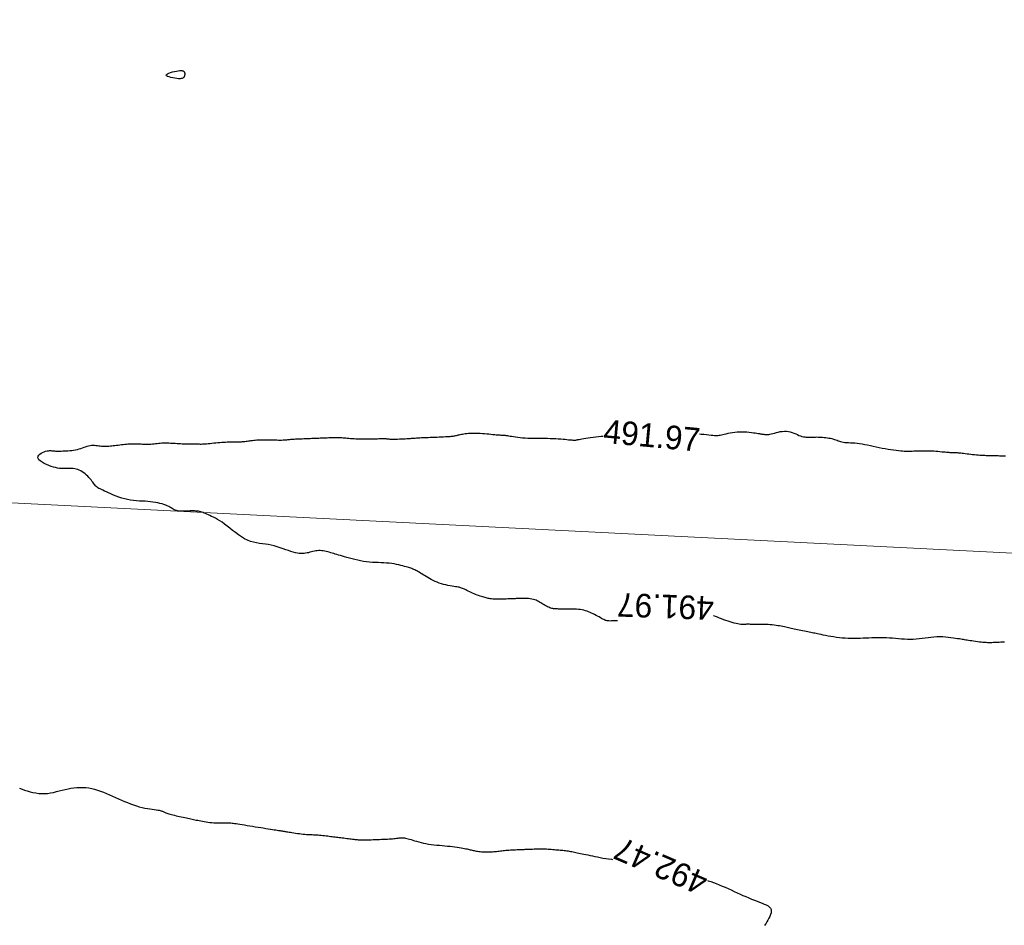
# Model space of a CAD drawing. Header units: millimetres. Extents: x 32690613 to 32693367, y 5343692 to 5344708.
# Tile 550 of 656: x 32692619 to 32692661, y 5344375 to 5344413. Entities that reach past the tile are written whole.
import ezdxf
from ezdxf.enums import TextEntityAlignment as Align

# ---------------------------------------------------------------- set-up
doc = ezdxf.new("R2010")
doc.units = ezdxf.units.MM
doc.header["$LTSCALE"] = 20
doc.layers.get('0').update_dxf_attribs({"lineweight": 18})
doc.layers.get('Defpoints').update_dxf_attribs({"color": 11, "lineweight": 18})
doc.layers.add('02-DGM_HL_492.00', color=82, linetype='Continuous')
doc.layers.add('02-DGM_HL_492.50', color=92, linetype='Continuous')

# ---------------------------------------------------------------- blocks, each defined once
blk = doc.blocks.new('A$C78070446')
blk.add_line((4469498.77, 5342951.42), (4470248.353, 5342884.169))

msp = doc.modelspace()

# ---------------------------------------------------------------- linework, layer by layer
at = {"layer": '02-DGM_HL_492.00', "elevation": 492, "flags": 128}
for points in [[(32692644.621, 5344387.956), (32692644.585, 5344387.954), (32692644.503, 5344387.951), (32692644.427, 5344387.949), (32692644.359, 5344387.948), (32692644.302, 5344387.947), (32692644.254, 5344387.948), (32692644.212, 5344387.951), (32692644.176, 5344387.956), (32692644.142, 5344387.963), (32692644.109, 5344387.974), (32692644.074, 5344387.988), (32692644.035, 5344388.007), (32692643.991, 5344388.03), (32692643.943, 5344388.056), (32692643.89, 5344388.086), (32692643.833, 5344388.118), (32692643.773, 5344388.151), (32692643.712, 5344388.185), (32692643.649, 5344388.219), (32692643.585, 5344388.251), (32692643.521, 5344388.282), (32692643.457, 5344388.311), (32692643.392, 5344388.337), (32692643.326, 5344388.361), (32692643.258, 5344388.383), (32692643.189, 5344388.401), (32692643.117, 5344388.416), (32692643.042, 5344388.429), (32692642.964, 5344388.437), (32692642.884, 5344388.443), (32692642.804, 5344388.447), (32692642.724, 5344388.448), (32692642.646, 5344388.448), (32692642.57, 5344388.448), (32692642.499, 5344388.447), (32692642.434, 5344388.446), (32692642.374, 5344388.447), (32692642.321, 5344388.447), (32692642.272, 5344388.449), (32692642.229, 5344388.45), (32692642.188, 5344388.452), (32692642.151, 5344388.454), (32692642.116, 5344388.455), (32692642.082, 5344388.457), (32692642.048, 5344388.457), (32692642.015, 5344388.458), (32692641.982, 5344388.459), (32692641.948, 5344388.462), (32692641.913, 5344388.466), (32692641.876, 5344388.472), (32692641.837, 5344388.481), (32692641.796, 5344388.493), (32692641.753, 5344388.509), (32692641.707, 5344388.528), (32692641.659, 5344388.55), (32692641.611, 5344388.574), (32692641.561, 5344388.601), (32692641.511, 5344388.629), (32692641.462, 5344388.657), (32692641.413, 5344388.687), (32692641.366, 5344388.716), (32692641.319, 5344388.745), (32692641.271, 5344388.773), (32692641.221, 5344388.799), (32692641.169, 5344388.823), (32692641.114, 5344388.845), (32692641.054, 5344388.864), (32692640.989, 5344388.879), (32692640.918, 5344388.89), (32692640.842, 5344388.897), (32692640.764, 5344388.901), (32692640.684, 5344388.903), (32692640.605, 5344388.903), (32692640.529, 5344388.902), (32692640.457, 5344388.899), (32692640.391, 5344388.897), (32692640.332, 5344388.895), (32692640.279, 5344388.892), (32692640.23, 5344388.891), (32692640.182, 5344388.889), (32692640.135, 5344388.887), (32692640.086, 5344388.885), (32692640.033, 5344388.883), (32692639.974, 5344388.881), (32692639.908, 5344388.878), (32692639.836, 5344388.875), (32692639.76, 5344388.873), (32692639.683, 5344388.871), (32692639.605, 5344388.87), (32692639.529, 5344388.869), (32692639.457, 5344388.87), (32692639.391, 5344388.872), (32692639.332, 5344388.875), (32692639.279, 5344388.88), (32692639.231, 5344388.887), (32692639.187, 5344388.895), (32692639.144, 5344388.904), (32692639.102, 5344388.915), (32692639.059, 5344388.927), (32692639.013, 5344388.94), (32692638.963, 5344388.955), (32692638.911, 5344388.97), (32692638.855, 5344388.987), (32692638.797, 5344389.006), (32692638.736, 5344389.026), (32692638.674, 5344389.048), (32692638.611, 5344389.072), (32692638.548, 5344389.097), (32692638.484, 5344389.125), (32692638.422, 5344389.154), (32692638.36, 5344389.183), (32692638.3, 5344389.213), (32692638.243, 5344389.241), (32692638.19, 5344389.268), (32692638.14, 5344389.292), (32692638.095, 5344389.313), (32692638.055, 5344389.33), (32692638.018, 5344389.344), (32692637.983, 5344389.356), (32692637.947, 5344389.366), (32692637.908, 5344389.374), (32692637.865, 5344389.382), (32692637.816, 5344389.391), (32692637.758, 5344389.4), (32692637.69, 5344389.411), (32692637.613, 5344389.424), (32692637.53, 5344389.439), (32692637.441, 5344389.456), (32692637.348, 5344389.477), (32692637.254, 5344389.5), (32692637.16, 5344389.526), (32692637.068, 5344389.557), (32692636.979, 5344389.59), (32692636.893, 5344389.627), (32692636.811, 5344389.666), (32692636.732, 5344389.707), (32692636.656, 5344389.748), (32692636.584, 5344389.79), (32692636.515, 5344389.831), (32692636.45, 5344389.871), (32692636.387, 5344389.91), (32692636.328, 5344389.946), (32692636.271, 5344389.98), (32692636.218, 5344390.012), (32692636.167, 5344390.041), (32692636.119, 5344390.068), (32692636.074, 5344390.092), (32692636.031, 5344390.114), (32692635.991, 5344390.133), (32692635.952, 5344390.15), (32692635.912, 5344390.165), (32692635.871, 5344390.179), (32692635.828, 5344390.194), (32692635.78, 5344390.208), (32692635.727, 5344390.224), (32692635.668, 5344390.241), (32692635.601, 5344390.261), (32692635.526, 5344390.282), (32692635.445, 5344390.303), (32692635.357, 5344390.325), (32692635.263, 5344390.345), (32692635.165, 5344390.364), (32692635.061, 5344390.381), (32692634.953, 5344390.394), (32692634.841, 5344390.404), (32692634.726, 5344390.41), (32692634.608, 5344390.415), (32692634.488, 5344390.419), (32692634.366, 5344390.424), (32692634.242, 5344390.431), (32692634.117, 5344390.44), (32692633.992, 5344390.454), (32692633.866, 5344390.472), (32692633.741, 5344390.495), (32692633.618, 5344390.521), (32692633.498, 5344390.549), (32692633.382, 5344390.579), (32692633.27, 5344390.609), (32692633.165, 5344390.639), (32692633.066, 5344390.668), (32692632.975, 5344390.694), (32692632.891, 5344390.719), (32692632.812, 5344390.741), (32692632.739, 5344390.763), (32692632.67, 5344390.783), (32692632.603, 5344390.802), (32692632.539, 5344390.821), (32692632.475, 5344390.839), (32692632.412, 5344390.858), (32692632.349, 5344390.875), (32692632.286, 5344390.892), (32692632.223, 5344390.906), (32692632.16, 5344390.918), (32692632.097, 5344390.926), (32692632.034, 5344390.931), (32692631.971, 5344390.931), (32692631.909, 5344390.926), (32692631.847, 5344390.917), (32692631.785, 5344390.904), (32692631.723, 5344390.89), (32692631.661, 5344390.874), (32692631.599, 5344390.858), (32692631.537, 5344390.842), (32692631.475, 5344390.828), (32692631.413, 5344390.817), (32692631.349, 5344390.808), (32692631.284, 5344390.804), (32692631.215, 5344390.804), (32692631.143, 5344390.809), (32692631.065, 5344390.82), (32692630.981, 5344390.837), (32692630.89, 5344390.861), (32692630.791, 5344390.892), (32692630.685, 5344390.928), (32692630.574, 5344390.969), (32692630.457, 5344391.011), (32692630.336, 5344391.052), (32692630.212, 5344391.092), (32692630.087, 5344391.128), (32692629.961, 5344391.158), (32692629.835, 5344391.181), (32692629.709, 5344391.199), (32692629.583, 5344391.215), (32692629.458, 5344391.232), (32692629.332, 5344391.253), (32692629.206, 5344391.281), (32692629.079, 5344391.319), (32692628.952, 5344391.369), (32692628.824, 5344391.434), (32692628.697, 5344391.511), (32692628.571, 5344391.597), (32692628.446, 5344391.69), (32692628.324, 5344391.785), (32692628.205, 5344391.879), (32692628.09, 5344391.97), (32692627.98, 5344392.054), (32692627.876, 5344392.128), (32692627.777, 5344392.193), (32692627.683, 5344392.25), (32692627.595, 5344392.299), (32692627.513, 5344392.342), (32692627.436, 5344392.38), (32692627.364, 5344392.414), (32692627.298, 5344392.444), (32692627.236, 5344392.472), (32692627.18, 5344392.497), (32692627.126, 5344392.519), (32692627.075, 5344392.539), (32692627.025, 5344392.557), (32692626.976, 5344392.572), (32692626.926, 5344392.584), (32692626.875, 5344392.594), (32692626.821, 5344392.601), (32692626.765, 5344392.606), (32692626.708, 5344392.609), (32692626.648, 5344392.61), (32692626.588, 5344392.609), (32692626.526, 5344392.608), (32692626.464, 5344392.606), (32692626.402, 5344392.604), (32692626.339, 5344392.601), (32692626.278, 5344392.599), (32692626.217, 5344392.598), (32692626.157, 5344392.599), (32692626.099, 5344392.602), (32692626.044, 5344392.607), (32692625.991, 5344392.615), (32692625.942, 5344392.627), (32692625.896, 5344392.643), (32692625.853, 5344392.662), (32692625.81, 5344392.684), (32692625.767, 5344392.709), (32692625.722, 5344392.736), (32692625.673, 5344392.763), (32692625.619, 5344392.792), (32692625.559, 5344392.821), (32692625.492, 5344392.849), (32692625.417, 5344392.877), (32692625.336, 5344392.904), (32692625.248, 5344392.929), (32692625.154, 5344392.951), (32692625.055, 5344392.971), (32692624.951, 5344392.988), (32692624.843, 5344393.001), (32692624.732, 5344393.011), (32692624.617, 5344393.018), (32692624.499, 5344393.024), (32692624.378, 5344393.03), (32692624.256, 5344393.038), (32692624.132, 5344393.05), (32692624.007, 5344393.066), (32692623.881, 5344393.089), (32692623.755, 5344393.119), (32692623.63, 5344393.155), (32692623.507, 5344393.196), (32692623.389, 5344393.24), (32692623.275, 5344393.285), (32692623.168, 5344393.331), (32692623.069, 5344393.374), (32692622.979, 5344393.415), (32692622.899, 5344393.451), (32692622.829, 5344393.483), (32692622.767, 5344393.513), (32692622.713, 5344393.54), (32692622.666, 5344393.566), (32692622.624, 5344393.593), (32692622.586, 5344393.62), (32692622.553, 5344393.648), (32692622.521, 5344393.68), (32692622.491, 5344393.714), (32692622.462, 5344393.75), (32692622.432, 5344393.79), (32692622.401, 5344393.832), (32692622.368, 5344393.876), (32692622.331, 5344393.923), (32692622.29, 5344393.972), (32692622.244, 5344394.023), (32692622.193, 5344394.076), (32692622.138, 5344394.128), (32692622.08, 5344394.179), (32692622.02, 5344394.227), (32692621.957, 5344394.272), (32692621.894, 5344394.311), (32692621.83, 5344394.343), (32692621.767, 5344394.368), (32692621.704, 5344394.386), (32692621.641, 5344394.399), (32692621.578, 5344394.406), (32692621.515, 5344394.41), (32692621.453, 5344394.41), (32692621.39, 5344394.409), (32692621.328, 5344394.407), (32692621.265, 5344394.405), (32692621.201, 5344394.403), (32692621.136, 5344394.404), (32692621.067, 5344394.407), (32692620.994, 5344394.414), (32692620.916, 5344394.426), (32692620.832, 5344394.443), (32692620.741, 5344394.467), (32692620.643, 5344394.498), (32692620.541, 5344394.536), (32692620.439, 5344394.579), (32692620.343, 5344394.625), (32692620.255, 5344394.675), (32692620.18, 5344394.727), (32692620.123, 5344394.779), (32692620.088, 5344394.831), (32692620.077, 5344394.881), (32692620.089, 5344394.929), (32692620.119, 5344394.975), (32692620.164, 5344395.016), (32692620.219, 5344395.054), (32692620.281, 5344395.087), (32692620.346, 5344395.114), (32692620.41, 5344395.135), (32692620.469, 5344395.15), (32692620.524, 5344395.159), (32692620.575, 5344395.164), (32692620.622, 5344395.165), (32692620.666, 5344395.163), (32692620.708, 5344395.159), (32692620.747, 5344395.154), (32692620.784, 5344395.15), (32692620.82, 5344395.147), (32692620.856, 5344395.145), (32692620.893, 5344395.144), (32692620.932, 5344395.144), (32692620.974, 5344395.144), (32692621.021, 5344395.146), (32692621.073, 5344395.147), (32692621.132, 5344395.15), (32692621.198, 5344395.152), (32692621.27, 5344395.156), (32692621.348, 5344395.16), (32692621.428, 5344395.167), (32692621.511, 5344395.175), (32692621.594, 5344395.185), (32692621.675, 5344395.199), (32692621.755, 5344395.216), (32692621.83, 5344395.236), (32692621.902, 5344395.259), (32692621.971, 5344395.283), (32692622.038, 5344395.308), (32692622.102, 5344395.331), (32692622.166, 5344395.352), (32692622.228, 5344395.37), (32692622.29, 5344395.383), (32692622.352, 5344395.39), (32692622.415, 5344395.393), (32692622.476, 5344395.391), (32692622.538, 5344395.387), (32692622.598, 5344395.381), (32692622.657, 5344395.373), (32692622.715, 5344395.366), (32692622.771, 5344395.36), (32692622.825, 5344395.355), (32692622.877, 5344395.352), (32692622.93, 5344395.351), (32692622.982, 5344395.351), (32692623.035, 5344395.353), (32692623.09, 5344395.357), (32692623.148, 5344395.361), (32692623.208, 5344395.368), (32692623.272, 5344395.375), (32692623.339, 5344395.383), (32692623.409, 5344395.392), (32692623.479, 5344395.401), (32692623.551, 5344395.411), (32692623.621, 5344395.42), (32692623.691, 5344395.428), (32692623.759, 5344395.435), (32692623.825, 5344395.442), (32692623.888, 5344395.447), (32692623.949, 5344395.451), (32692624.01, 5344395.454), (32692624.069, 5344395.456), (32692624.129, 5344395.456), (32692624.19, 5344395.456), (32692624.252, 5344395.455), (32692624.315, 5344395.452), (32692624.38, 5344395.449), (32692624.447, 5344395.446), (32692624.514, 5344395.443), (32692624.582, 5344395.441), (32692624.651, 5344395.439), (32692624.72, 5344395.439), (32692624.79, 5344395.441), (32692624.859, 5344395.445), (32692624.928, 5344395.45), (32692624.997, 5344395.457), (32692625.065, 5344395.464), (32692625.132, 5344395.471), (32692625.198, 5344395.478), (32692625.262, 5344395.484), (32692625.325, 5344395.489), (32692625.387, 5344395.492), (32692625.448, 5344395.494), (32692625.508, 5344395.494), (32692625.569, 5344395.493), (32692625.63, 5344395.49), (32692625.693, 5344395.487), (32692625.758, 5344395.484), (32692625.826, 5344395.48), (32692625.897, 5344395.475), (32692625.971, 5344395.471), (32692626.046, 5344395.466), (32692626.121, 5344395.462), (32692626.195, 5344395.458), (32692626.268, 5344395.455), (32692626.337, 5344395.452), (32692626.402, 5344395.45), (32692626.462, 5344395.449), (32692626.517, 5344395.448), (32692626.569, 5344395.448), (32692626.617, 5344395.448), (32692626.662, 5344395.448), (32692626.704, 5344395.449), (32692626.746, 5344395.449), (32692626.786, 5344395.448), (32692626.825, 5344395.448), (32692626.865, 5344395.447), (32692626.906, 5344395.446), (32692626.949, 5344395.445), (32692626.995, 5344395.445), (32692627.044, 5344395.446), (32692627.098, 5344395.448), (32692627.158, 5344395.451), (32692627.223, 5344395.457), (32692627.294, 5344395.463), (32692627.369, 5344395.471), (32692627.447, 5344395.479), (32692627.529, 5344395.488), (32692627.611, 5344395.496), (32692627.695, 5344395.505), (32692627.779, 5344395.513), (32692627.861, 5344395.519), (32692627.943, 5344395.525), (32692628.022, 5344395.53), (32692628.1, 5344395.534), (32692628.175, 5344395.537), (32692628.247, 5344395.539), (32692628.315, 5344395.541), (32692628.38, 5344395.542), (32692628.44, 5344395.542), (32692628.497, 5344395.542), (32692628.551, 5344395.542), (32692628.602, 5344395.542), (32692628.652, 5344395.542), (32692628.7, 5344395.543), (32692628.747, 5344395.545), (32692628.795, 5344395.549), (32692628.843, 5344395.554), (32692628.891, 5344395.56), (32692628.941, 5344395.567), (32692628.993, 5344395.574), (32692629.046, 5344395.582), (32692629.101, 5344395.59), (32692629.159, 5344395.598), (32692629.22, 5344395.605), (32692629.284, 5344395.611), (32692629.351, 5344395.616), (32692629.42, 5344395.62), (32692629.492, 5344395.624), (32692629.566, 5344395.626), (32692629.641, 5344395.627), (32692629.719, 5344395.628), (32692629.797, 5344395.627), (32692629.877, 5344395.626), (32692629.957, 5344395.624), (32692630.037, 5344395.621), (32692630.115, 5344395.618), (32692630.191, 5344395.616), (32692630.264, 5344395.614), (32692630.333, 5344395.613), (32692630.399, 5344395.613), (32692630.459, 5344395.615), (32692630.514, 5344395.618), (32692630.566, 5344395.621), (32692630.614, 5344395.626), (32692630.661, 5344395.631), (32692630.705, 5344395.636), (32692630.749, 5344395.641), (32692630.793, 5344395.645), (32692630.838, 5344395.649), (32692630.884, 5344395.653), (32692630.931, 5344395.656), (32692630.98, 5344395.659), (32692631.031, 5344395.661), (32692631.085, 5344395.664), (32692631.142, 5344395.666), (32692631.203, 5344395.668), (32692631.267, 5344395.671), (32692631.334, 5344395.673), (32692631.403, 5344395.676), (32692631.473, 5344395.679), (32692631.543, 5344395.682), (32692631.612, 5344395.684), (32692631.68, 5344395.687), (32692631.744, 5344395.689), (32692631.804, 5344395.692), (32692631.862, 5344395.694), (32692631.918, 5344395.696), (32692631.973, 5344395.698), (32692632.028, 5344395.701), (32692632.083, 5344395.703), (32692632.141, 5344395.705), (32692632.202, 5344395.707), (32692632.266, 5344395.71), (32692632.333, 5344395.712), (32692632.402, 5344395.715), (32692632.472, 5344395.717), (32692632.541, 5344395.719), (32692632.609, 5344395.72), (32692632.674, 5344395.721), (32692632.736, 5344395.721), (32692632.794, 5344395.721), (32692632.849, 5344395.719), (32692632.901, 5344395.717), (32692632.953, 5344395.714), (32692633.005, 5344395.711), (32692633.058, 5344395.706), (32692633.115, 5344395.702), (32692633.175, 5344395.697), (32692633.24, 5344395.691), (32692633.31, 5344395.685), (32692633.385, 5344395.68), (32692633.463, 5344395.674), (32692633.544, 5344395.669), (32692633.628, 5344395.665), (32692633.714, 5344395.661), (32692633.802, 5344395.659), (32692633.891, 5344395.658), (32692633.98, 5344395.658), (32692634.069, 5344395.659), (32692634.155, 5344395.66), (32692634.238, 5344395.663), (32692634.316, 5344395.665), (32692634.389, 5344395.668), (32692634.455, 5344395.67), (32692634.514, 5344395.673), (32692634.565, 5344395.674), (32692634.611, 5344395.676), (32692634.652, 5344395.677), (32692634.688, 5344395.677), (32692634.721, 5344395.677), (32692634.751, 5344395.676), (32692634.78, 5344395.675), (32692634.808, 5344395.672), (32692634.837, 5344395.669), (32692634.867, 5344395.666), (32692634.9, 5344395.663), (32692634.938, 5344395.659), (32692634.981, 5344395.657), (32692635.031, 5344395.655), (32692635.089, 5344395.653), (32692635.156, 5344395.653), (32692635.23, 5344395.654), (32692635.309, 5344395.656), (32692635.39, 5344395.658), (32692635.471, 5344395.661), (32692635.55, 5344395.665), (32692635.625, 5344395.668), (32692635.693, 5344395.672), (32692635.752, 5344395.676), (32692635.805, 5344395.68), (32692635.853, 5344395.684), (32692635.899, 5344395.688), (32692635.945, 5344395.692), (32692635.993, 5344395.695), (32692636.045, 5344395.699), (32692636.103, 5344395.703), (32692636.17, 5344395.707), (32692636.244, 5344395.711), (32692636.324, 5344395.715), (32692636.411, 5344395.718), (32692636.501, 5344395.722), (32692636.595, 5344395.726), (32692636.691, 5344395.73), (32692636.788, 5344395.734), (32692636.885, 5344395.737), (32692636.98, 5344395.741), (32692637.074, 5344395.745), (32692637.165, 5344395.749), (32692637.251, 5344395.753), (32692637.331, 5344395.757), (32692637.405, 5344395.761), (32692637.472, 5344395.765), (32692637.53, 5344395.769), (32692637.581, 5344395.774), (32692637.626, 5344395.778), (32692637.666, 5344395.784), (32692637.702, 5344395.789), (32692637.737, 5344395.796), (32692637.77, 5344395.803), (32692637.804, 5344395.81), (32692637.839, 5344395.819), (32692637.877, 5344395.829), (32692637.917, 5344395.838), (32692637.96, 5344395.848), (32692638.007, 5344395.858), (32692638.057, 5344395.868), (32692638.112, 5344395.877), (32692638.172, 5344395.885), (32692638.236, 5344395.892), (32692638.306, 5344395.898), (32692638.38, 5344395.902), (32692638.459, 5344395.906), (32692638.54, 5344395.907), (32692638.626, 5344395.907), (32692638.714, 5344395.905), (32692638.805, 5344395.901), (32692638.898, 5344395.896), (32692638.991, 5344395.889), (32692639.084, 5344395.88), (32692639.174, 5344395.871), (32692639.261, 5344395.862), (32692639.343, 5344395.854), (32692639.418, 5344395.846), (32692639.486, 5344395.839), (32692639.544, 5344395.834), (32692639.594, 5344395.83), (32692639.636, 5344395.828), (32692639.673, 5344395.826), (32692639.705, 5344395.825), (32692639.732, 5344395.824), (32692639.757, 5344395.824), (32692639.781, 5344395.823), (32692639.804, 5344395.821), (32692639.828, 5344395.819), (32692639.854, 5344395.816), (32692639.883, 5344395.812), (32692639.918, 5344395.807), (32692639.959, 5344395.801), (32692640.008, 5344395.793), (32692640.066, 5344395.784), (32692640.134, 5344395.773), (32692640.211, 5344395.761), (32692640.297, 5344395.749), (32692640.391, 5344395.736), (32692640.491, 5344395.724), (32692640.596, 5344395.713), (32692640.706, 5344395.704), (32692640.82, 5344395.697), (32692640.936, 5344395.692), (32692641.054, 5344395.689), (32692641.173, 5344395.688), (32692641.294, 5344395.688), (32692641.414, 5344395.688), (32692641.535, 5344395.688), (32692641.654, 5344395.687), (32692641.772, 5344395.685), (32692641.889, 5344395.681), (32692642.002, 5344395.675), (32692642.111, 5344395.668), (32692642.214, 5344395.66), (32692642.31, 5344395.652), (32692642.399, 5344395.644), (32692642.478, 5344395.636), (32692642.546, 5344395.629), (32692642.603, 5344395.623), (32692642.65, 5344395.618), (32692642.688, 5344395.615), (32692642.719, 5344395.612), (32692642.743, 5344395.61), (32692642.764, 5344395.609), (32692642.781, 5344395.609), (32692642.797, 5344395.609), (32692642.813, 5344395.61), (32692642.83, 5344395.612), (32692642.85, 5344395.614), (32692642.875, 5344395.618), (32692642.905, 5344395.623), (32692642.943, 5344395.63), (32692642.989, 5344395.638), (32692643.046, 5344395.649), (32692643.113, 5344395.661), (32692643.192, 5344395.675), (32692643.279, 5344395.69), (32692643.374, 5344395.706), (32692643.477, 5344395.722), (32692643.585, 5344395.737), (32692643.697, 5344395.752), (32692643.813, 5344395.765), (32692643.93, 5344395.776), (32692644.014, 5344395.783)], [(32692648.089, 5344395.87), (32692648.159, 5344395.866), (32692648.274, 5344395.856), (32692648.383, 5344395.845), (32692648.484, 5344395.833), (32692648.575, 5344395.823), (32692648.655, 5344395.814), (32692648.722, 5344395.808), (32692648.779, 5344395.805), (32692648.828, 5344395.805), (32692648.874, 5344395.808), (32692648.918, 5344395.813), (32692648.963, 5344395.822), (32692649.013, 5344395.833), (32692649.07, 5344395.847), (32692649.137, 5344395.863), (32692649.213, 5344395.88), (32692649.297, 5344395.898), (32692649.387, 5344395.916), (32692649.483, 5344395.932), (32692649.582, 5344395.946), (32692649.685, 5344395.957), (32692649.788, 5344395.964), (32692649.892, 5344395.965), (32692649.995, 5344395.962), (32692650.096, 5344395.956), (32692650.192, 5344395.947), (32692650.284, 5344395.937), (32692650.369, 5344395.925), (32692650.446, 5344395.914), (32692650.514, 5344395.903), (32692650.572, 5344395.894), (32692650.621, 5344395.886), (32692650.662, 5344395.879), (32692650.697, 5344395.874), (32692650.728, 5344395.869), (32692650.756, 5344395.864), (32692650.782, 5344395.86), (32692650.807, 5344395.856), (32692650.834, 5344395.852), (32692650.863, 5344395.848), (32692650.895, 5344395.845), (32692650.931, 5344395.845), (32692650.971, 5344395.846), (32692651.017, 5344395.851), (32692651.068, 5344395.859), (32692651.126, 5344395.871), (32692651.192, 5344395.888), (32692651.264, 5344395.909), (32692651.341, 5344395.93), (32692651.423, 5344395.951), (32692651.507, 5344395.969), (32692651.592, 5344395.982), (32692651.679, 5344395.989), (32692651.764, 5344395.988), (32692651.848, 5344395.977), (32692651.929, 5344395.958), (32692652.009, 5344395.933), (32692652.085, 5344395.904), (32692652.159, 5344395.872), (32692652.231, 5344395.841), (32692652.299, 5344395.811), (32692652.364, 5344395.786), (32692652.426, 5344395.767), (32692652.485, 5344395.752), (32692652.541, 5344395.743), (32692652.595, 5344395.737), (32692652.648, 5344395.734), (32692652.699, 5344395.734), (32692652.75, 5344395.735), (32692652.8, 5344395.737), (32692652.85, 5344395.738), (32692652.9, 5344395.74), (32692652.951, 5344395.742), (32692653.004, 5344395.742), (32692653.058, 5344395.743), (32692653.114, 5344395.742), (32692653.172, 5344395.74), (32692653.233, 5344395.737), (32692653.297, 5344395.732), (32692653.364, 5344395.726), (32692653.431, 5344395.719), (32692653.499, 5344395.71), (32692653.566, 5344395.699), (32692653.632, 5344395.687), (32692653.694, 5344395.673), (32692653.753, 5344395.657), (32692653.808, 5344395.64), (32692653.86, 5344395.621), (32692653.91, 5344395.602), (32692653.959, 5344395.584), (32692654.008, 5344395.566), (32692654.06, 5344395.549), (32692654.116, 5344395.535), (32692654.176, 5344395.523), (32692654.242, 5344395.515), (32692654.314, 5344395.509), (32692654.391, 5344395.504), (32692654.475, 5344395.5), (32692654.564, 5344395.495), (32692654.658, 5344395.488), (32692654.757, 5344395.479), (32692654.862, 5344395.467), (32692654.971, 5344395.45), (32692655.084, 5344395.43), (32692655.202, 5344395.407), (32692655.322, 5344395.381), (32692655.444, 5344395.355), (32692655.569, 5344395.328), (32692655.694, 5344395.301), (32692655.82, 5344395.276), (32692655.946, 5344395.253), (32692656.07, 5344395.232), (32692656.19, 5344395.213), (32692656.306, 5344395.196), (32692656.415, 5344395.182), (32692656.515, 5344395.169), (32692656.606, 5344395.159), (32692656.684, 5344395.151), (32692656.751, 5344395.145), (32692656.807, 5344395.142), (32692656.855, 5344395.14), (32692656.9, 5344395.139), (32692656.943, 5344395.14), (32692656.988, 5344395.142), (32692657.038, 5344395.145), (32692657.095, 5344395.148), (32692657.163, 5344395.151), (32692657.24, 5344395.154), (32692657.324, 5344395.157), (32692657.415, 5344395.16), (32692657.51, 5344395.161), (32692657.608, 5344395.162), (32692657.708, 5344395.161), (32692657.807, 5344395.159), (32692657.905, 5344395.155), (32692658.001, 5344395.149), (32692658.093, 5344395.143), (32692658.182, 5344395.136), (32692658.266, 5344395.128), (32692658.345, 5344395.12), (32692658.418, 5344395.113), (32692658.484, 5344395.107), (32692658.543, 5344395.102), (32692658.596, 5344395.098), (32692658.644, 5344395.094), (32692658.687, 5344395.092), (32692658.727, 5344395.09), (32692658.765, 5344395.088), (32692658.801, 5344395.087), (32692658.837, 5344395.086), (32692658.873, 5344395.084), (32692658.911, 5344395.083), (32692658.95, 5344395.081), (32692658.993, 5344395.079), (32692659.039, 5344395.076), (32692659.088, 5344395.072), (32692659.143, 5344395.067), (32692659.203, 5344395.06), (32692659.268, 5344395.053), (32692659.339, 5344395.044), (32692659.414, 5344395.034), (32692659.491, 5344395.024), (32692659.57, 5344395.014), (32692659.65, 5344395.005), (32692659.729, 5344394.996), (32692659.807, 5344394.988), (32692659.882, 5344394.982), (32692659.956, 5344394.976), (32692660.026, 5344394.972), (32692660.095, 5344394.969), (32692660.162, 5344394.966), (32692660.228, 5344394.964), (32692660.292, 5344394.962), (32692660.355, 5344394.961), (32692660.417, 5344394.959), (32692660.479, 5344394.958), (32692660.54, 5344394.957), (32692660.601, 5344394.955), (32692660.662, 5344394.954), (32692660.723, 5344394.952), (32692660.785, 5344394.951), (32692660.847, 5344394.949), (32692660.91, 5344394.948), (32692660.974, 5344394.948), (32692661.039, 5344394.949)], [(32692660.996, 5344387.05), (32692660.922, 5344387.047), (32692660.849, 5344387.044), (32692660.778, 5344387.041), (32692660.709, 5344387.039), (32692660.643, 5344387.036), (32692660.579, 5344387.034), (32692660.518, 5344387.031), (32692660.459, 5344387.029), (32692660.401, 5344387.028), (32692660.342, 5344387.027), (32692660.283, 5344387.028), (32692660.221, 5344387.03), (32692660.156, 5344387.034), (32692660.086, 5344387.039), (32692660.012, 5344387.047), (32692659.933, 5344387.056), (32692659.852, 5344387.067), (32692659.771, 5344387.078), (32692659.691, 5344387.09), (32692659.614, 5344387.102), (32692659.541, 5344387.113), (32692659.474, 5344387.124), (32692659.415, 5344387.133), (32692659.361, 5344387.142), (32692659.31, 5344387.15), (32692659.259, 5344387.158), (32692659.207, 5344387.167), (32692659.15, 5344387.176), (32692659.086, 5344387.186), (32692659.013, 5344387.198), (32692658.928, 5344387.211), (32692658.834, 5344387.225), (32692658.73, 5344387.239), (32692658.62, 5344387.252), (32692658.503, 5344387.263), (32692658.382, 5344387.27), (32692658.259, 5344387.274), (32692658.134, 5344387.272), (32692658.009, 5344387.264), (32692657.885, 5344387.252), (32692657.76, 5344387.236), (32692657.636, 5344387.219), (32692657.511, 5344387.202), (32692657.387, 5344387.186), (32692657.262, 5344387.174), (32692657.138, 5344387.166), (32692657.013, 5344387.164), (32692656.887, 5344387.167), (32692656.762, 5344387.174), (32692656.636, 5344387.184), (32692656.511, 5344387.195), (32692656.385, 5344387.207), (32692656.26, 5344387.218), (32692656.134, 5344387.227), (32692656.009, 5344387.233), (32692655.884, 5344387.236), (32692655.759, 5344387.237), (32692655.634, 5344387.237), (32692655.509, 5344387.234), (32692655.384, 5344387.23), (32692655.259, 5344387.226), (32692655.134, 5344387.221), (32692655.009, 5344387.216), (32692654.884, 5344387.212), (32692654.759, 5344387.209), (32692654.634, 5344387.207), (32692654.509, 5344387.207), (32692654.384, 5344387.209), (32692654.258, 5344387.215), (32692654.133, 5344387.224), (32692654.008, 5344387.236), (32692653.883, 5344387.252), (32692653.762, 5344387.27), (32692653.644, 5344387.29), (32692653.531, 5344387.31), (32692653.425, 5344387.331), (32692653.327, 5344387.351), (32692653.238, 5344387.369), (32692653.159, 5344387.386), (32692653.088, 5344387.401), (32692653.024, 5344387.414), (32692652.964, 5344387.427), (32692652.908, 5344387.438), (32692652.852, 5344387.45), (32692652.794, 5344387.462), (32692652.733, 5344387.475), (32692652.668, 5344387.489), (32692652.598, 5344387.503), (32692652.526, 5344387.518), (32692652.452, 5344387.534), (32692652.377, 5344387.549), (32692652.303, 5344387.565), (32692652.231, 5344387.58), (32692652.162, 5344387.594), (32692652.096, 5344387.608), (32692652.034, 5344387.621), (32692651.974, 5344387.633), (32692651.916, 5344387.646), (32692651.859, 5344387.658), (32692651.8, 5344387.67), (32692651.741, 5344387.682), (32692651.679, 5344387.695), (32692651.615, 5344387.708), (32692651.547, 5344387.722), (32692651.477, 5344387.736), (32692651.403, 5344387.749), (32692651.327, 5344387.761), (32692651.248, 5344387.772), (32692651.167, 5344387.781), (32692651.084, 5344387.788), (32692650.998, 5344387.793), (32692650.911, 5344387.796), (32692650.825, 5344387.798), (32692650.74, 5344387.798), (32692650.658, 5344387.798), (32692650.58, 5344387.797), (32692650.507, 5344387.797), (32692650.441, 5344387.797), (32692650.382, 5344387.798), (32692650.33, 5344387.8), (32692650.284, 5344387.802), (32692650.243, 5344387.805), (32692650.205, 5344387.807), (32692650.171, 5344387.808), (32692650.139, 5344387.809), (32692650.107, 5344387.809), (32692650.076, 5344387.807), (32692650.043, 5344387.804), (32692650.009, 5344387.801), (32692649.972, 5344387.799), (32692649.931, 5344387.799), (32692649.885, 5344387.8), (32692649.833, 5344387.804), (32692649.773, 5344387.812), (32692649.707, 5344387.825), (32692649.633, 5344387.841), (32692649.554, 5344387.86), (32692649.47, 5344387.884), (32692649.383, 5344387.909), (32692649.294, 5344387.938), (32692649.203, 5344387.968), (32692649.113, 5344388.001), (32692649.024, 5344388.034), (32692648.936, 5344388.068), (32692648.851, 5344388.103), (32692648.769, 5344388.136), (32692648.69, 5344388.169), (32692648.68, 5344388.172)]]:
    msp.add_lwpolyline(points, dxfattribs=at)
at = {"layer": '02-DGM_HL_492.50', "elevation": 492.5, "flags": 128}
msp.add_lwpolyline([(32692626.036, 5344410.92), (32692625.961, 5344410.926), (32692625.878, 5344410.938), (32692625.791, 5344410.953), (32692625.707, 5344410.973), (32692625.632, 5344410.995), (32692625.57, 5344411.02), (32692625.529, 5344411.047), (32692625.513, 5344411.075), (32692625.527, 5344411.103), (32692625.566, 5344411.131), (32692625.625, 5344411.158), (32692625.699, 5344411.183), (32692625.782, 5344411.206), (32692625.867, 5344411.226), (32692625.95, 5344411.243), (32692626.025, 5344411.255), (32692626.088, 5344411.262), (32692626.138, 5344411.265), (32692626.178, 5344411.264), (32692626.208, 5344411.259), (32692626.231, 5344411.252), (32692626.248, 5344411.243), (32692626.261, 5344411.232), (32692626.27, 5344411.22), (32692626.277, 5344411.208), (32692626.284, 5344411.195), (32692626.288, 5344411.182), (32692626.292, 5344411.169), (32692626.295, 5344411.155), (32692626.297, 5344411.142), (32692626.297, 5344411.129), (32692626.298, 5344411.115), (32692626.297, 5344411.102), (32692626.296, 5344411.089), (32692626.294, 5344411.076), (32692626.291, 5344411.062), (32692626.288, 5344411.049), (32692626.283, 5344411.034), (32692626.277, 5344411.02), (32692626.271, 5344411.004), (32692626.263, 5344410.988), (32692626.252, 5344410.972), (32692626.237, 5344410.956), (32692626.215, 5344410.943), (32692626.186, 5344410.931), (32692626.148, 5344410.923), (32692626.099, 5344410.919)], close=True, dxfattribs=at)
for points in [[(32692619.309, 5344380.859), (32692619.412, 5344380.822), (32692619.52, 5344380.784), (32692619.633, 5344380.749), (32692619.749, 5344380.716), (32692619.869, 5344380.687), (32692619.991, 5344380.663), (32692620.115, 5344380.646), (32692620.239, 5344380.637), (32692620.364, 5344380.636), (32692620.489, 5344380.646), (32692620.614, 5344380.664), (32692620.738, 5344380.689), (32692620.862, 5344380.718), (32692620.985, 5344380.75), (32692621.109, 5344380.783), (32692621.233, 5344380.814), (32692621.357, 5344380.842), (32692621.481, 5344380.865), (32692621.606, 5344380.883), (32692621.73, 5344380.894), (32692621.855, 5344380.9), (32692621.98, 5344380.899), (32692622.106, 5344380.891), (32692622.232, 5344380.876), (32692622.358, 5344380.853), (32692622.484, 5344380.823), (32692622.61, 5344380.786), (32692622.737, 5344380.744), (32692622.864, 5344380.696), (32692622.991, 5344380.644), (32692623.118, 5344380.59), (32692623.246, 5344380.533), (32692623.373, 5344380.476), (32692623.5, 5344380.419), (32692623.627, 5344380.362), (32692623.754, 5344380.307), (32692623.88, 5344380.254), (32692624.005, 5344380.204), (32692624.128, 5344380.158), (32692624.25, 5344380.116), (32692624.371, 5344380.079), (32692624.489, 5344380.049), (32692624.604, 5344380.023), (32692624.715, 5344380.002), (32692624.819, 5344379.985), (32692624.917, 5344379.971), (32692625.006, 5344379.959), (32692625.086, 5344379.948), (32692625.155, 5344379.938), (32692625.212, 5344379.928), (32692625.259, 5344379.917), (32692625.298, 5344379.907), (32692625.33, 5344379.896), (32692625.358, 5344379.885), (32692625.384, 5344379.873), (32692625.409, 5344379.861), (32692625.436, 5344379.849), (32692625.466, 5344379.836), (32692625.5, 5344379.822), (32692625.538, 5344379.808), (32692625.58, 5344379.793), (32692625.626, 5344379.778), (32692625.677, 5344379.763), (32692625.732, 5344379.747), (32692625.793, 5344379.731), (32692625.858, 5344379.715), (32692625.928, 5344379.698), (32692626.001, 5344379.681), (32692626.075, 5344379.665), (32692626.15, 5344379.649), (32692626.224, 5344379.633), (32692626.296, 5344379.618), (32692626.365, 5344379.603), (32692626.43, 5344379.59), (32692626.492, 5344379.577), (32692626.552, 5344379.564), (32692626.61, 5344379.552), (32692626.668, 5344379.54), (32692626.726, 5344379.528), (32692626.785, 5344379.515), (32692626.847, 5344379.503), (32692626.912, 5344379.489), (32692626.979, 5344379.475), (32692627.05, 5344379.462), (32692627.123, 5344379.449), (32692627.199, 5344379.437), (32692627.278, 5344379.426), (32692627.359, 5344379.416), (32692627.443, 5344379.409), (32692627.528, 5344379.404), (32692627.615, 5344379.401), (32692627.701, 5344379.4), (32692627.786, 5344379.4), (32692627.868, 5344379.4), (32692627.946, 5344379.401), (32692628.019, 5344379.401), (32692628.085, 5344379.401), (32692628.144, 5344379.4), (32692628.198, 5344379.397), (32692628.249, 5344379.393), (32692628.299, 5344379.388), (32692628.352, 5344379.382), (32692628.409, 5344379.374), (32692628.473, 5344379.364), (32692628.546, 5344379.352), (32692628.63, 5344379.339), (32692628.724, 5344379.324), (32692628.827, 5344379.307), (32692628.936, 5344379.29), (32692629.049, 5344379.272), (32692629.165, 5344379.253), (32692629.283, 5344379.234), (32692629.399, 5344379.216), (32692629.513, 5344379.198), (32692629.623, 5344379.18), (32692629.729, 5344379.163), (32692629.829, 5344379.147), (32692629.923, 5344379.132), (32692630.009, 5344379.119), (32692630.086, 5344379.106), (32692630.154, 5344379.095), (32692630.212, 5344379.086), (32692630.261, 5344379.078), (32692630.303, 5344379.072), (32692630.338, 5344379.066), (32692630.369, 5344379.061), (32692630.396, 5344379.057), (32692630.422, 5344379.053), (32692630.448, 5344379.048), (32692630.475, 5344379.044), (32692630.504, 5344379.039), (32692630.536, 5344379.034), (32692630.572, 5344379.029), (32692630.613, 5344379.022), (32692630.658, 5344379.015), (32692630.711, 5344379.006), (32692630.77, 5344378.997), (32692630.836, 5344378.986), (32692630.909, 5344378.975), (32692630.986, 5344378.963), (32692631.067, 5344378.951), (32692631.148, 5344378.94), (32692631.229, 5344378.929), (32692631.307, 5344378.92), (32692631.382, 5344378.913), (32692631.451, 5344378.907), (32692631.517, 5344378.903), (32692631.578, 5344378.9), (32692631.638, 5344378.899), (32692631.696, 5344378.897), (32692631.754, 5344378.895), (32692631.813, 5344378.893), (32692631.875, 5344378.89), (32692631.939, 5344378.886), (32692632.006, 5344378.88), (32692632.074, 5344378.873), (32692632.143, 5344378.866), (32692632.213, 5344378.858), (32692632.282, 5344378.849), (32692632.35, 5344378.841), (32692632.416, 5344378.833), (32692632.479, 5344378.825), (32692632.54, 5344378.817), (32692632.6, 5344378.809), (32692632.659, 5344378.802), (32692632.718, 5344378.794), (32692632.777, 5344378.787), (32692632.837, 5344378.779), (32692632.899, 5344378.771), (32692632.963, 5344378.763), (32692633.028, 5344378.755), (32692633.094, 5344378.747), (32692633.16, 5344378.738), (32692633.224, 5344378.73), (32692633.286, 5344378.722), (32692633.346, 5344378.715), (32692633.402, 5344378.708), (32692633.454, 5344378.701), (32692633.503, 5344378.695), (32692633.55, 5344378.69), (32692633.597, 5344378.685), (32692633.644, 5344378.682), (32692633.695, 5344378.679), (32692633.749, 5344378.677), (32692633.808, 5344378.676), (32692633.874, 5344378.676), (32692633.946, 5344378.676), (32692634.022, 5344378.678), (32692634.103, 5344378.68), (32692634.187, 5344378.683), (32692634.274, 5344378.686), (32692634.362, 5344378.689), (32692634.451, 5344378.693), (32692634.54, 5344378.696), (32692634.628, 5344378.7), (32692634.715, 5344378.704), (32692634.799, 5344378.707), (32692634.88, 5344378.712), (32692634.956, 5344378.716), (32692635.028, 5344378.721), (32692635.093, 5344378.726), (32692635.152, 5344378.732), (32692635.205, 5344378.737), (32692635.254, 5344378.743), (32692635.298, 5344378.749), (32692635.338, 5344378.754), (32692635.377, 5344378.758), (32692635.413, 5344378.762), (32692635.449, 5344378.764), (32692635.485, 5344378.764), (32692635.522, 5344378.763), (32692635.56, 5344378.76), (32692635.601, 5344378.755), (32692635.646, 5344378.747), (32692635.695, 5344378.736), (32692635.749, 5344378.723), (32692635.809, 5344378.706), (32692635.875, 5344378.686), (32692635.949, 5344378.664), (32692636.028, 5344378.639), (32692636.113, 5344378.614), (32692636.204, 5344378.588), (32692636.3, 5344378.563), (32692636.401, 5344378.54), (32692636.507, 5344378.518), (32692636.617, 5344378.5), (32692636.73, 5344378.484), (32692636.846, 5344378.47), (32692636.963, 5344378.458), (32692637.08, 5344378.447), (32692637.196, 5344378.436), (32692637.311, 5344378.426), (32692637.423, 5344378.415), (32692637.53, 5344378.403), (32692637.634, 5344378.39), (32692637.733, 5344378.377), (32692637.826, 5344378.364), (32692637.913, 5344378.351), (32692637.994, 5344378.337), (32692638.069, 5344378.324), (32692638.135, 5344378.312), (32692638.195, 5344378.3), (32692638.248, 5344378.289), (32692638.295, 5344378.278), (32692638.339, 5344378.268), (32692638.38, 5344378.258), (32692638.42, 5344378.249), (32692638.46, 5344378.239), (32692638.502, 5344378.23), (32692638.546, 5344378.22), (32692638.593, 5344378.211), (32692638.643, 5344378.202), (32692638.695, 5344378.193), (32692638.749, 5344378.186), (32692638.806, 5344378.179), (32692638.866, 5344378.173), (32692638.927, 5344378.169), (32692638.991, 5344378.166), (32692639.056, 5344378.165), (32692639.122, 5344378.165), (32692639.188, 5344378.166), (32692639.254, 5344378.169), (32692639.319, 5344378.172), (32692639.382, 5344378.177), (32692639.442, 5344378.182), (32692639.5, 5344378.188), (32692639.555, 5344378.195), (32692639.609, 5344378.201), (32692639.663, 5344378.208), (32692639.717, 5344378.216), (32692639.772, 5344378.223), (32692639.829, 5344378.229), (32692639.89, 5344378.235), (32692639.954, 5344378.241), (32692640.021, 5344378.246), (32692640.09, 5344378.25), (32692640.16, 5344378.254), (32692640.23, 5344378.257), (32692640.299, 5344378.26), (32692640.366, 5344378.263), (32692640.431, 5344378.265), (32692640.491, 5344378.268), (32692640.549, 5344378.27), (32692640.605, 5344378.272), (32692640.66, 5344378.274), (32692640.714, 5344378.276), (32692640.77, 5344378.279), (32692640.828, 5344378.281), (32692640.889, 5344378.283), (32692640.953, 5344378.286), (32692641.021, 5344378.288), (32692641.091, 5344378.29), (32692641.163, 5344378.292), (32692641.237, 5344378.294), (32692641.311, 5344378.295), (32692641.386, 5344378.295), (32692641.46, 5344378.294), (32692641.534, 5344378.292), (32692641.606, 5344378.289), (32692641.677, 5344378.285), (32692641.747, 5344378.281), (32692641.815, 5344378.276), (32692641.882, 5344378.271), (32692641.947, 5344378.265), (32692642.011, 5344378.26), (32692642.073, 5344378.255), (32692642.133, 5344378.249), (32692642.192, 5344378.244), (32692642.249, 5344378.238), (32692642.306, 5344378.233), (32692642.361, 5344378.226), (32692642.415, 5344378.22), (32692642.469, 5344378.212), (32692642.521, 5344378.204), (32692642.574, 5344378.196), (32692642.627, 5344378.186), (32692642.681, 5344378.176), (32692642.736, 5344378.165), (32692642.792, 5344378.154), (32692642.851, 5344378.142), (32692642.913, 5344378.129), (32692642.978, 5344378.115), (32692643.046, 5344378.101), (32692643.118, 5344378.086), (32692643.195, 5344378.07), (32692643.276, 5344378.053), (32692643.362, 5344378.035), (32692643.454, 5344378.016), (32692643.552, 5344377.995), (32692643.656, 5344377.974), (32692643.765, 5344377.951), (32692643.879, 5344377.929), (32692643.997, 5344377.907), (32692644.118, 5344377.887), (32692644.242, 5344377.869), (32692644.367, 5344377.853), (32692644.398, 5344377.85)], [(32692648.42, 5344376.954), (32692648.453, 5344376.944), (32692648.565, 5344376.907), (32692648.681, 5344376.865), (32692648.799, 5344376.82), (32692648.92, 5344376.771), (32692649.043, 5344376.719), (32692649.168, 5344376.665), (32692649.294, 5344376.609), (32692649.421, 5344376.552), (32692649.548, 5344376.495), (32692649.676, 5344376.437), (32692649.802, 5344376.38), (32692649.928, 5344376.324), (32692650.052, 5344376.27), (32692650.175, 5344376.217), (32692650.294, 5344376.166), (32692650.411, 5344376.119), (32692650.524, 5344376.074), (32692650.633, 5344376.033), (32692650.735, 5344375.995), (32692650.83, 5344375.957), (32692650.915, 5344375.918), (32692650.989, 5344375.876), (32692651.048, 5344375.831), (32692651.092, 5344375.78), (32692651.118, 5344375.722), (32692651.126, 5344375.656), (32692651.117, 5344375.584), (32692651.096, 5344375.508), (32692651.064, 5344375.431), (32692651.026, 5344375.353), (32692650.985, 5344375.279), (32692650.943, 5344375.21), (32692650.905, 5344375.148), (32692650.872, 5344375.095), (32692650.845, 5344375.05)]]:
    msp.add_lwpolyline(points, dxfattribs=at)

# ---------------------------------------------------------------- block references
at = {"layer": 'Defpoints', "rotation": 2.237485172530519}
msp.add_blockref('A$C78070446', (28434719.524, -168960.664), dxfattribs=at)

# ---------------------------------------------------------------- texts
at = {"layer": '02-DGM_HL_492.00'}
for rotation, p in [(354.6722, (32692646.072, 5344395.807, 492)), (177.8982, (32692646.647, 5344388.562, 492))]:
    msp.add_text('491.97', height=1, rotation=rotation, dxfattribs=at).set_placement(p, align=Align.MIDDLE)
at = {"layer": '02-DGM_HL_492.50'}
msp.add_text('492.47', height=1, rotation=156.747, dxfattribs=at).set_placement((32692646.455, 5344377.565, 492.5), align=Align.MIDDLE)

doc.saveas('drawing.dxf')
